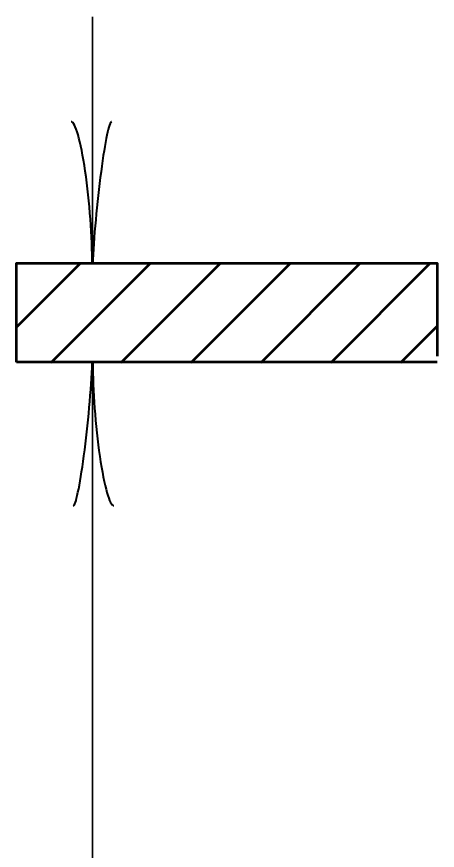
# Model space of a CAD drawing. Extents: x -1 to 679, y 0 to 440.
# Drawn here: x 63.9 to 72.4, y 348.75 to 365.59 of the extents above; entities that cross this region are included whole.
import ezdxf

# ---------------------------------------------------------------- set-up
doc = ezdxf.new("R2010")
doc.units = 0
doc.header["$LTSCALE"] = 0.8
doc.layers.add('1', color=7, linetype='Continuous', lineweight=53)

msp = doc.modelspace()

# ---------------------------------------------------------------- linework, layer by layer
at = {"layer": '1', "lineweight": 35}
for p, q in [((65.4295, 360.5926), (65.4295, 365.5926)), ((65.4295, 358.5926), (65.4295, 337.5926))]:
    msp.add_line(p, q, dxfattribs=at)
at = {"layer": '1'}
for p, q in [((63.8996, 359.3298), (65.1796, 360.6098)), ((64.5938, 358.6098), (66.5938, 360.6098)), ((66.008, 358.6098), (68.008, 360.6098)), ((67.4222, 358.6098), (69.4222, 360.6098)), ((68.8364, 358.6098), (70.8364, 360.6098)), ((70.2507, 358.6098), (72.2507, 360.6098)), ((71.6648, 358.6098), (72.3996, 359.3446)), ((72.3972, 358.6162), (63.8972, 358.6162))]:
    msp.add_line(p, q, dxfattribs=at)
msp.add_lwpolyline([(63.8972, 358.6162), (63.8972, 360.6162), (72.3972, 360.6162), (72.3972, 358.7344)], dxfattribs=at)
at = {"layer": '1', "lineweight": 40}
for centre, major_axis, ratio, start_param, end_param in [((65.1532, 361.6838), (0.1562, -1.7857), 0.122415, 0.8963533, 3.1415927), ((65.6411, 361.7131), (-0.1757, -1.7565), 0.07063, 3.1407148, 5.41811), ((65.2179, 357.4721), (0.1757, 1.7565), 0.07063, 3.1407148, 5.41811), ((65.2179, 357.4721), (0.1757, 1.7565), 0.07063, 3.1407148, 5.41811), ((65.7058, 357.5014), (-0.1562, 1.7857), 0.122415, 0.8963533, 3.1415927), ((65.7058, 357.5014), (-0.1562, 1.7857), 0.122415, 0.8963533, 3.1415927)]:
    msp.add_ellipse(centre, major_axis=major_axis, ratio=ratio, start_param=start_param, end_param=end_param, dxfattribs=at)

doc.saveas('drawing.dxf')
